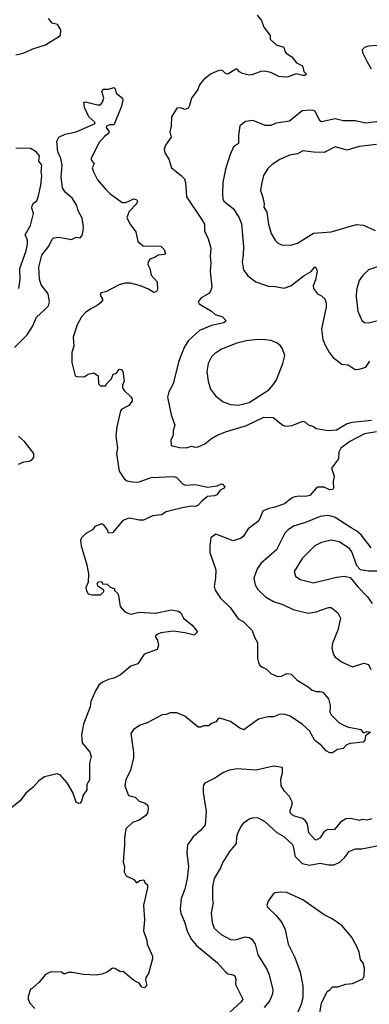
# Model space of a CAD drawing. Extents: x 1678759 to 1859541, y 384609 to 522867.
# Tile 405 of 466: x 1793014 to 1795620, y 469116 to 476460. Entities that reach past the tile are written whole.
import ezdxf

# ---------------------------------------------------------------- set-up
doc = ezdxf.new("R2010")
doc.units = 0

msp = doc.modelspace()

# ---------------------------------------------------------------- linework, layer by layer
at = {"layer": '0CON20XD'}
for points in [[(1792985, 476198.5), (1793040.3, 476209.7), (1793120, 476245), (1793205, 476272), (1793318.3, 476341.7), (1793320.8, 476385), (1793295, 476424), (1793255, 476434), (1793228.1, 476468.1)], [(1794784.1, 476494.1), (1794816.2, 476455), (1794833.9, 476403.9), (1794881.7, 476341.7), (1794880, 476315), (1794925, 476273.8), (1794982.5, 476255), (1794991.2, 476225), (1795001.7, 476211.7), (1795042.7, 476182.7), (1795078.3, 476138.3), (1795122.5, 476115), (1795133.3, 476075), (1795152.5, 476055), (1795140, 476045), (1795125.7, 476044.3), (1795075, 476057.1), (1795015, 476034.2), (1794988.8, 476031.2), (1794945, 476036.9), (1794885, 476066.7), (1794836.6, 476076.6), (1794812.5, 476075), (1794745, 476048.9), (1794725, 476046.9), (1794675, 476059.4), (1794652.1, 476072.1), (1794635, 476091.2), (1794625, 476092.5), (1794565, 476053.3), (1794547.9, 476057.9), (1794529.3, 476079.3), (1794515, 476083.3), (1794485, 476076.2), (1794436.4, 476053.6), (1794385, 476012), (1794355, 475974), (1794340.7, 475939.3), (1794294.4, 475875.6), (1794280.9, 475819.1), (1794268.7, 475801.3), (1794245, 475790), (1794213, 475803), (1794185, 475800), (1794145.7, 475735), (1794144.2, 475665), (1794134.4, 475625), (1794142, 475585), (1794101.2, 475525), (1794092, 475495), (1794096.1, 475466.1), (1794125, 475420), (1794145, 475356.2), (1794218.8, 475298.8), (1794242.2, 475272.2), (1794250.4, 475245), (1794258, 475138), (1794374.4, 474964.4), (1794391.2, 474935), (1794390.8, 474885), (1794418.6, 474825), (1794437.8, 474755), (1794434.2, 474695), (1794439.2, 474645), (1794433.1, 474585), (1794445.6, 474465), (1794437.1, 474435), (1794425, 474418), (1794368, 474385), (1794343.3, 474355), (1794351.2, 474341.2), (1794445, 474287.1), (1794471.2, 474261.2), (1794526.2, 474245), (1794552, 474215), (1794535, 474198.6), (1794445, 474180), (1794355, 474141.1), (1794272, 474068), (1794244.6, 474025.4), (1794218.6, 473961.4), (1794198.9, 473905), (1794158.9, 473745), (1794125.8, 473685), (1794115.8, 473645), (1794143.2, 473513.2), (1794170, 473435), (1794158.8, 473395), (1794158, 473362), (1794141.2, 473325), (1794142.5, 473285), (1794205, 473270), (1794255, 473266), (1794295, 473280), (1794321.7, 473271.7), (1794345, 473273.8), (1794395, 473296.2), (1794442.8, 473337.2), (1794485, 473361.5), (1794555, 473389.6), (1794705, 473433.8), (1794835, 473494.3), (1794903, 473493), (1794975, 473436), (1794995, 473427.5), (1795045, 473434), (1795125.8, 473465.8), (1795145, 473458.8), (1795165, 473437.5), (1795205, 473425.8), (1795225, 473411.4), (1795313.6, 473396.4), (1795375, 473401.5), (1795450, 473445), (1795493, 473457), (1795636.8, 473473.2)], [(1795715, 476269.2), (1795615, 476263.8), (1795585, 476253.8), (1795568, 476235), (1795568.6, 476215), (1795603.8, 476145), (1795635, 476093.3)], [(1792974.7, 474015), (1793070.5, 474109.5), (1793108.3, 474171.7), (1793137.9, 474242.1), (1793195, 474293.3), (1793227.8, 474325), (1793236.7, 474355), (1793225.7, 474415.7), (1793175, 474483.5), (1793160.5, 474525), (1793155.9, 474615), (1793177.7, 474705), (1793230.2, 474769.8), (1793255, 474823.8), (1793265, 474832.9), (1793305, 474838.2), (1793399.2, 474820.8), (1793435, 474838), (1793465, 474833.3), (1793479.5, 474850.5), (1793488.1, 474885), (1793489.5, 474915), (1793479.4, 474979.4), (1793449.5, 475035), (1793438.8, 475075), (1793407.6, 475127.6), (1793353.9, 475175), (1793333.4, 475205), (1793323.2, 475285), (1793330, 475375), (1793320.4, 475425), (1793299.2, 475475), (1793290, 475555), (1793306.7, 475585), (1793353.6, 475606.4), (1793435.5, 475624.5), (1793576.7, 475685), (1793575, 475696.7), (1793528.6, 475735), (1793495.8, 475805), (1793492.5, 475845), (1793505, 475848), (1793595, 475824.2), (1793615, 475826.2), (1793632, 475845), (1793640, 475875), (1793625.8, 475925), (1793636.7, 475943.3), (1793675, 475942.5), (1793715, 475953.6), (1793725.8, 475945.8), (1793733.4, 475913.4), (1793780.4, 475875), (1793783, 475863), (1793772.9, 475815), (1793721.2, 475685), (1793713.9, 475676.1), (1793684.1, 475675.9), (1793660, 475665), (1793657.5, 475655), (1793678.3, 475628.3), (1793678.8, 475615), (1793645, 475588.6), (1793605, 475542.5), (1793547.8, 475425), (1793547.1, 475415), (1793570, 475385), (1793554, 475355), (1793564.4, 475324.4), (1793594, 475265), (1793655, 475194), (1793684.6, 475164.6), (1793776.8, 475096.8), (1793805, 475095.8), (1793865, 475122.9), (1793885, 475118.8), (1793892, 475105), (1793885, 475086.7), (1793831.1, 475028.9), (1793813.1, 474985), (1793835, 474938), (1793878.9, 474878.9), (1793895.8, 474805), (1793935, 474774.4), (1794065, 474770), (1794090, 474745), (1794100, 474715), (1794091.7, 474708.3), (1794045.8, 474704.2), (1794025, 474688.8), (1793985, 474673.3), (1793971.2, 474655), (1793970, 474635), (1793984.1, 474604.1), (1793994.4, 474554.4), (1794038.8, 474505), (1794041.7, 474448.3), (1794035, 474432.5), (1794015, 474426.2), (1793975, 474450), (1793915, 474474), (1793840, 474495), (1793800, 474495), (1793755, 474482.9), (1793655, 474429.5), (1793617.7, 474422.3), (1793612.9, 474405), (1793631.9, 474375), (1793631.4, 474365), (1793619.3, 474350.7), (1793592.6, 474327.4), (1793545, 474304.4), (1793504.2, 474275), (1793475.8, 474245), (1793443.1, 474185), (1793413.2, 474093.2), (1793418.1, 474025), (1793403.2, 473976.8), (1793403.4, 473903.4), (1793427.5, 473805), (1793439.3, 473799.3), (1793493.6, 473796.4), (1793524.1, 473815.9), (1793566.4, 473826.4), (1793600, 473805), (1793602.5, 473745), (1793615, 473730), (1793655, 473730), (1793660, 473745), (1793698.3, 473781.7), (1793710, 473815), (1793736.4, 473823.6), (1793755, 473852.5), (1793770.7, 473850.7), (1793783.3, 473835), (1793793.8, 473765), (1793780, 473735), (1793781.2, 473715), (1793793.8, 473695), (1793840.7, 473650.7), (1793851.7, 473631.7), (1793852.5, 473615), (1793826.4, 473583.6), (1793774.4, 473555.6), (1793765, 473542.5), (1793737, 473423), (1793730, 473355), (1793744, 473265), (1793736, 473225), (1793755, 473092.5)], [(1795775, 475711.5), (1795595, 475687.3), (1795515, 475706.2), (1795426, 475706), (1795365, 475721.5), (1795265, 475698.1), (1795252.5, 475705), (1795217, 475777), (1795205, 475784), (1795175.8, 475785.8), (1795118.8, 475781.2), (1795025, 475704), (1794925, 475687.5), (1794885, 475672), (1794845, 475671.4), (1794755, 475708), (1794698.3, 475701.7), (1794655, 475667.5), (1794644.2, 475595.8), (1794645, 475537.5), (1794608.6, 475511.4), (1794582.9, 475455), (1794548.1, 475345), (1794528, 475245), (1794525.7, 475165), (1794527.5, 475125), (1794536.8, 475106.8), (1794605, 475052.5), (1794648.3, 474988.3), (1794667.6, 474937.6), (1794682.5, 474765), (1794681.1, 474705), (1794672.2, 474655), (1794682.5, 474595), (1794715, 474550), (1794775, 474504), (1794875, 474470.8), (1794905, 474472), (1794985, 474458), (1795035, 474474), (1795135, 474552.9), (1795188.1, 474581.9), (1795215, 474616.2), (1795225, 474607.5), (1795232, 474585), (1795219.2, 474519.2), (1795202.5, 474475), (1795204.3, 474455), (1795235, 474416), (1795265, 474400), (1795288.6, 474378.6), (1795299.5, 474345), (1795298.2, 474315), (1795264, 474155), (1795274, 474075), (1795293.3, 474026.7), (1795324.6, 473974.6), (1795351.7, 473941.7), (1795415, 473892), (1795462.5, 473885), (1795515, 473851.2), (1795545, 473854), (1795595, 473868.8), (1795625, 473912)], [(1793007.1, 474455), (1793016.7, 474525), (1793013.8, 474605), (1793062.5, 474735), (1793072.1, 474785), (1793070.9, 474815), (1793053.6, 474856.4), (1793094.4, 474925), (1793104.4, 474965), (1793116.2, 475015), (1793104, 475055), (1793106, 475075), (1793117.3, 475092.7), (1793140.8, 475109.2), (1793154.5, 475145.5), (1793170.9, 475225), (1793177.8, 475295), (1793174.5, 475325.5), (1793179.6, 475375), (1793156.2, 475405), (1793160.6, 475445), (1793135.8, 475475), (1793095, 475498.5), (1792985, 475502.5)], [(1795675, 475530), (1795545, 475513.6), (1795455, 475486.5), (1795365, 475512.5), (1795285, 475470.5), (1795205, 475471.2), (1795125, 475482.5), (1795085, 475459.2), (1795025, 475449.2), (1794952.2, 475417.8), (1794895, 475380), (1794865, 475350.8), (1794830.9, 475299.1), (1794815.6, 475234.4), (1794810, 475185), (1794827.5, 475135), (1794836.6, 475086.6), (1794835, 475062.5), (1794856.9, 475025), (1794869.4, 474935), (1794889.2, 474865), (1794920.3, 474810.3), (1794935, 474796), (1794965, 474780.8), (1795035, 474778), (1795085, 474792.5), (1795205, 474868.5), (1795335, 474878.9), (1795525, 474933.6), (1795577, 474927), (1795665, 474888.6)], [(1795733, 474633), (1795615, 474593.3), (1795570.3, 474549.7), (1795546, 474515), (1795525.8, 474445), (1795523.4, 474393.4), (1795535.8, 474285), (1795565.7, 474215.7), (1795585, 474200.8), (1795615, 474199.2), (1795735, 474230)], [(1794645, 473584.5), (1794724.2, 473605), (1794870.9, 473699.1), (1794904.6, 473735.4), (1794929.4, 473775), (1794975.7, 473895), (1794989.4, 473955), (1794974.2, 474005), (1794958.2, 474028.2), (1794930.2, 474050.2), (1794885, 474067.5), (1794845, 474072.9), (1794785, 474074.5), (1794705, 474064.5), (1794633.3, 474046.7), (1794518.3, 474001.7), (1794465, 473967.1), (1794444.3, 473945), (1794419.4, 473895), (1794408.9, 473835), (1794418.1, 473765), (1794435.8, 473705), (1794473.7, 473653.7), (1794530.6, 473610.6), (1794585, 473590.6), (1794645, 473584.5)], [(1793005, 473146), (1793045, 473162), (1793085, 473166.2), (1793105, 473176.7), (1793118.8, 473195), (1793120, 473225), (1793050, 473315), (1793005, 473352.9)], [(1795674.4, 473385.6), (1795585, 473370.8), (1795475, 473313.8), (1795409.2, 473265), (1795394.4, 473235), (1795391.9, 473185), (1795339.2, 473115), (1795359.2, 473055), (1795351.4, 473015), (1795353.8, 472966.2), (1795347.5, 472955), (1795325, 472952.5), (1795285, 472972.9), (1795237.7, 472972.3), (1795224.1, 472965.9), (1795177.9, 472912.1), (1795145, 472904.2), (1795096.8, 472906.8), (1795065, 472900.6), (1795045, 472892.5), (1794989.3, 472849.3), (1794916.3, 472823.7), (1794865, 472812.9), (1794826.7, 472795), (1794800.8, 472735), (1794786, 472715), (1794717.3, 472662.7), (1794678.8, 472605), (1794665, 472594), (1794605, 472574.2), (1794475, 472623.3), (1794440, 472595), (1794431.2, 472535), (1794431.2, 472485), (1794475.6, 472355.6), (1794474.3, 472295), (1794464.2, 472235), (1794470, 472205), (1794510, 472145), (1794585, 472073.8), (1794642.4, 471992.4), (1794681.1, 471971.1), (1794746, 471905), (1794764.3, 471855), (1794788, 471815), (1794786.4, 471696.4), (1794793.3, 471665), (1794805, 471643.3), (1794825, 471630), (1794855, 471616.2), (1794885, 471584), (1794935, 471560), (1794965, 471562.9), (1795005, 471584), (1795037.7, 471577.7), (1795083.1, 471533.1), (1795164, 471485), (1795195, 471458), (1795225, 471448), (1795255, 471450), (1795274.2, 471444.2), (1795315.5, 471395.5), (1795327.5, 471345), (1795326.7, 471295), (1795336.2, 471276.2), (1795396.5, 471216.5), (1795454.6, 471184.6), (1795557.5, 471165), (1795575, 471140), (1795605, 471150), (1795630, 471145), (1795591.7, 471118.3), (1795586.2, 471085), (1795575, 471070), (1795477.7, 471062.3), (1795449.5, 471050.5), (1795426.2, 471023.8), (1795383, 471017), (1795345, 470991.2), (1795325, 470992), (1795297.6, 471007.6), (1795265, 471046), (1795215, 471084), (1795174.7, 471154.7), (1795122.6, 471202.6), (1795030, 471265), (1794991.9, 471278.1), (1794955, 471279.4), (1794905, 471260), (1794865, 471260), (1794795, 471241.8), (1794685, 471164.4), (1794655, 471175.8), (1794584.5, 471224.5), (1794505, 471250), (1794492.9, 471247.1), (1794478.3, 471221.7), (1794445, 471210), (1794425, 471193.3), (1794385, 471193.3), (1794365, 471183.8), (1794345, 471184), (1794245, 471266.2), (1794185, 471291.2), (1794135, 471291.2), (1794105, 471277.5), (1794075, 471276.2), (1793963.6, 471216.4), (1793910.8, 471199.2), (1793862.5, 471165), (1793841.2, 471135), (1793862.7, 470995), (1793862.2, 470955), (1793840.7, 470859.3), (1793805, 470792.5), (1793798, 470745), (1793824.3, 470674.3), (1793875, 470662), (1793905, 470632), (1793926, 470624), (1793950, 470615), (1793968.3, 470598.3), (1793971.2, 470575), (1793965.8, 470545), (1793953.3, 470525), (1793905, 470488.8), (1793855, 470470.8), (1793804.1, 470425.9), (1793794, 470355), (1793795.8, 470305), (1793784, 470175), (1793794, 470145), (1793793.3, 470105), (1793807.5, 470075), (1793865, 470046.7), (1793885, 470022.5), (1793910.5, 470039.5), (1793940, 470045), (1793947.5, 470025), (1793966, 470006), (1793966.2, 469985), (1793936, 469855), (1793944.2, 469745), (1793936.7, 469665), (1793961.2, 469591.2), (1793964.2, 469565), (1794003.8, 469475), (1794003.3, 469455), (1793973.9, 469346.1), (1793953.9, 469316.1), (1793952, 469295), (1793961.2, 469255), (1793945, 469238), (1793925, 469244), (1793905, 469273.3), (1793865, 469293.3), (1793785, 469360), (1793765, 469357.5), (1793723.6, 469383.6), (1793706.4, 469386.4), (1793665, 469356.7), (1793625, 469340), (1793585, 469332.5), (1793489.3, 469339.3), (1793403.9, 469353.9), (1793375, 469352.5), (1793345, 469341.2), (1793325, 469356.2), (1793245, 469357.5), (1793205, 469337.5), (1793159.3, 469280.7), (1793110, 469235), (1793095, 469230), (1793077.5, 469175), (1793077.5, 469155), (1793090, 469125), (1793125.8, 469085.8)], [(1793755, 473092.5), (1793795, 473034), (1793815, 473020.8), (1793865, 473010), (1793905, 473012.2), (1793995, 473044.3), (1794162.9, 473052.9), (1794184.3, 473044.3), (1794227.3, 472997.3), (1794247, 472987), (1794325, 472992.9), (1794415, 472972.9), (1794485, 472983.8), (1794517.5, 472997.5), (1794525.8, 472995.8), (1794543.3, 472975), (1794537.5, 472965), (1794508, 472952), (1794483.3, 472915), (1794465, 472907.5), (1794415, 472902.5), (1794371.2, 472868.8), (1794345, 472840), (1794325, 472829.4), (1794295, 472830.8), (1794225, 472819.4), (1794105, 472789.2), (1794072.2, 472767.8), (1794005, 472760.6), (1793936.4, 472726.4), (1793903.6, 472726.4), (1793835, 472743.3), (1793815, 472737.5), (1793782.5, 472725), (1793705, 472633.3), (1793675, 472630), (1793667.5, 472655), (1793652.5, 472675), (1793641.7, 472691.7), (1793625, 472700), (1793575, 472678.8), (1793555.8, 472654.2), (1793503.8, 472625), (1793474.2, 472595.8), (1793468, 472575), (1793471.4, 472535), (1793514.2, 472394.2), (1793527.7, 472327.7), (1793524.3, 472265.7), (1793508, 472225), (1793511.2, 472201.2), (1793525, 472177.5), (1793555, 472170), (1793615, 472170), (1793640, 472195), (1793640, 472205), (1793597.5, 472235), (1793591.2, 472255), (1793605, 472267.5), (1793625, 472270), (1793631.7, 472251.7), (1793665, 472250), (1793685, 472230), (1793720, 472215), (1793721.7, 472201.7), (1793743, 472183), (1793751.2, 472165), (1793764.1, 472084.1), (1793795.8, 472045.8), (1793825, 472030), (1793845, 472027.1), (1793905, 472040.6), (1794025, 472032.3), (1794145, 472058.5), (1794198.7, 472048.7), (1794216.2, 472035), (1794236, 471995), (1794300.8, 471945), (1794340, 471895), (1794315, 471870), (1794245, 471887.5), (1794161.7, 471898.3), (1794065, 471885.6), (1794037.5, 471875), (1794027.5, 471865), (1794027.5, 471855), (1794041.7, 471831.7), (1794048, 471795), (1794037.7, 471762.3), (1793942.8, 471727.2), (1793895, 471656.7), (1793843, 471637), (1793765, 471572.9), (1793715, 471548.5), (1793675, 471539.4), (1793630.3, 471519.7), (1793604.6, 471495.4), (1793579.2, 471455), (1793543.8, 471375), (1793538, 471335), (1793489.4, 471205), (1793473.6, 471125), (1793478.6, 471065), (1793535.5, 470995.5), (1793545.7, 470965), (1793533.3, 470915), (1793535, 470790), (1793513.3, 470755), (1793513.3, 470715), (1793486.7, 470675), (1793475, 470630), (1793465, 470616.2), (1793455, 470614), (1793434.4, 470624.4), (1793410, 470695), (1793366.8, 470766.8), (1793315, 470828), (1793294.2, 470835.8), (1793198.3, 470811.7), (1793157.3, 470782.7), (1793114, 470735), (1793060.2, 470689.8), (1793017.4, 470632.6), (1792932.4, 470567.6)], [(1795635, 472520), (1795558.6, 472618.6), (1795525, 472647.5), (1795485, 472669.2), (1795365, 472746.2), (1795335, 472757.7), (1795305, 472760.9), (1795254.7, 472755.3), (1795145, 472710.9), (1795055, 472682.2), (1795014.3, 472655), (1794990.9, 472629.1), (1794928.1, 472505), (1794815, 472406.2), (1794784.3, 472365), (1794759.2, 472295), (1794769.4, 472245), (1794788.9, 472208.9), (1794846, 472155), (1794905, 472120.6), (1794975, 472098.6), (1795052, 472062), (1795165, 472032.9), (1795225, 472042.5), (1795315, 472076.5), (1795335, 472075.7), (1795385.4, 472035.4), (1795405.7, 471995), (1795385, 471907.5), (1795345, 471810), (1795341.2, 471771.2), (1795354, 471725), (1795366.2, 471705), (1795417.9, 471667.9), (1795495, 471632.9), (1795580.8, 471660.8), (1795615, 471650), (1795632.3, 471612.3)], [(1795707.3, 472347.3), (1795615, 472345.6), (1795555, 472357.1), (1795526.4, 472386.4), (1795490.5, 472490.5), (1795473.3, 472515), (1795395.3, 472565.3), (1795335, 472579.1), (1795265, 472561.5), (1795214.6, 472535.4), (1795119.4, 472440.6), (1795061.4, 472345), (1795069.1, 472309.1), (1795103.7, 472283.7), (1795205, 472258.9), (1795375, 472301.1), (1795435, 472309.4), (1795478.8, 472298.8), (1795535, 472228.8), (1795606.4, 472156.4), (1795642.9, 472105)], [(1795640, 470500), (1795605, 470490), (1795566.4, 470493.6), (1795545, 470486.7), (1795482.2, 470502.2), (1795445, 470500), (1795404.7, 470475.3), (1795360.6, 470419.4), (1795305, 470416.5), (1795285, 470405.6), (1795250.8, 470355), (1795225, 470340.8), (1795214.3, 470344.3), (1795170, 470395), (1795160.5, 470460.5), (1795145.6, 470485), (1795125, 470502.5), (1795055, 470521.4), (1795030, 470545), (1795030.6, 470565), (1795046.4, 470603.6), (1795044.4, 470625), (1795024.5, 470665), (1794986.9, 470705), (1794964.3, 470745), (1794960, 470795), (1794973.6, 470843.6), (1794973, 470883), (1794905, 470892.5), (1794777.9, 470862.1), (1794635, 470871.4), (1794575, 470861.4), (1794528.1, 470841.9), (1794473.3, 470805), (1794395, 470766.2), (1794381.2, 470745), (1794380.8, 470695), (1794404.4, 470555), (1794397.5, 470455), (1794365.5, 470414.5), (1794308, 470365), (1794266, 470305), (1794260, 470245), (1794272.9, 470145), (1794263.6, 470055), (1794245.5, 469975), (1794217.5, 469905), (1794210, 469825), (1794214.6, 469794.6), (1794245, 469723.3), (1794261.4, 469661.4), (1794295, 469599.2), (1794332.9, 469555), (1794489.2, 469425), (1794547, 469357), (1794565, 469344), (1794605.8, 469335.8), (1794617.3, 469327.3), (1794624.1, 469304.1), (1794622.7, 469262.7), (1794677.5, 469155), (1794665.7, 469135), (1794576.9, 469055)], [(1795715, 470303.3), (1795565, 470273.3), (1795515, 470272.5), (1795465, 470253.3), (1795432.4, 470207.6), (1795397.2, 470172.8), (1795356.9, 470153.1), (1795315, 470152.5), (1795255, 470165.4), (1795175, 470152.1), (1795123.3, 470163.3), (1795070.4, 470215), (1795055, 470292.5), (1795046.8, 470306.8), (1794985.6, 470365.6), (1794934.4, 470394.4), (1794845, 470476), (1794795, 470503.8), (1794756.1, 470506.1), (1794729.5, 470500.5), (1794680, 470465), (1794665, 470447.5), (1794640.8, 470395), (1794631.4, 470365), (1794626.9, 470315), (1794578.6, 470255), (1794527.1, 470175), (1794511.9, 470135), (1794464.5, 470055.5), (1794451.7, 469991.7), (1794450.8, 469895), (1794455.7, 469875), (1794440.6, 469795), (1794449.1, 469725), (1794464.4, 469685), (1794516.7, 469636.7), (1794585, 469598.9), (1794623.4, 469596.6), (1794695, 469618.9), (1794725, 469614.3), (1794745, 469600.8), (1794770.6, 469565), (1794790.5, 469485), (1794856.9, 469376.9), (1794874.5, 469335), (1794901.8, 469225), (1794898.5, 469195), (1794878.1, 469145), (1794837.7, 469092.3)], [(1795242, 468995), (1795263.8, 469125), (1795305, 469212.5), (1795325.9, 469224.1), (1795345, 469246), (1795385, 469246.2), (1795445, 469266), (1795495, 469270), (1795573.3, 469306.7), (1795583.3, 469325), (1795584, 469385), (1795575, 469422.5), (1795555, 469450), (1795544, 469505), (1795525, 469552.5), (1795488.8, 469618.8), (1795415, 469703.8), (1795344.4, 469754.4), (1795285, 469784.2), (1795125.5, 469895.5), (1795005, 469948.8), (1794955, 469953.3), (1794915, 469947.5), (1794903.6, 469936.4), (1794867.5, 469885), (1794857.5, 469855), (1794865, 469837.5), (1794925, 469778.8), (1794967.2, 469727.2), (1794994.3, 469675), (1795015.7, 469565), (1795065.6, 469465), (1795104.3, 469355), (1795123.9, 469253.9), (1795124, 469165), (1795112.3, 469117.7), (1795085, 469053.3)]]:
    msp.add_lwpolyline(points, dxfattribs=at)

doc.saveas('drawing.dxf')
